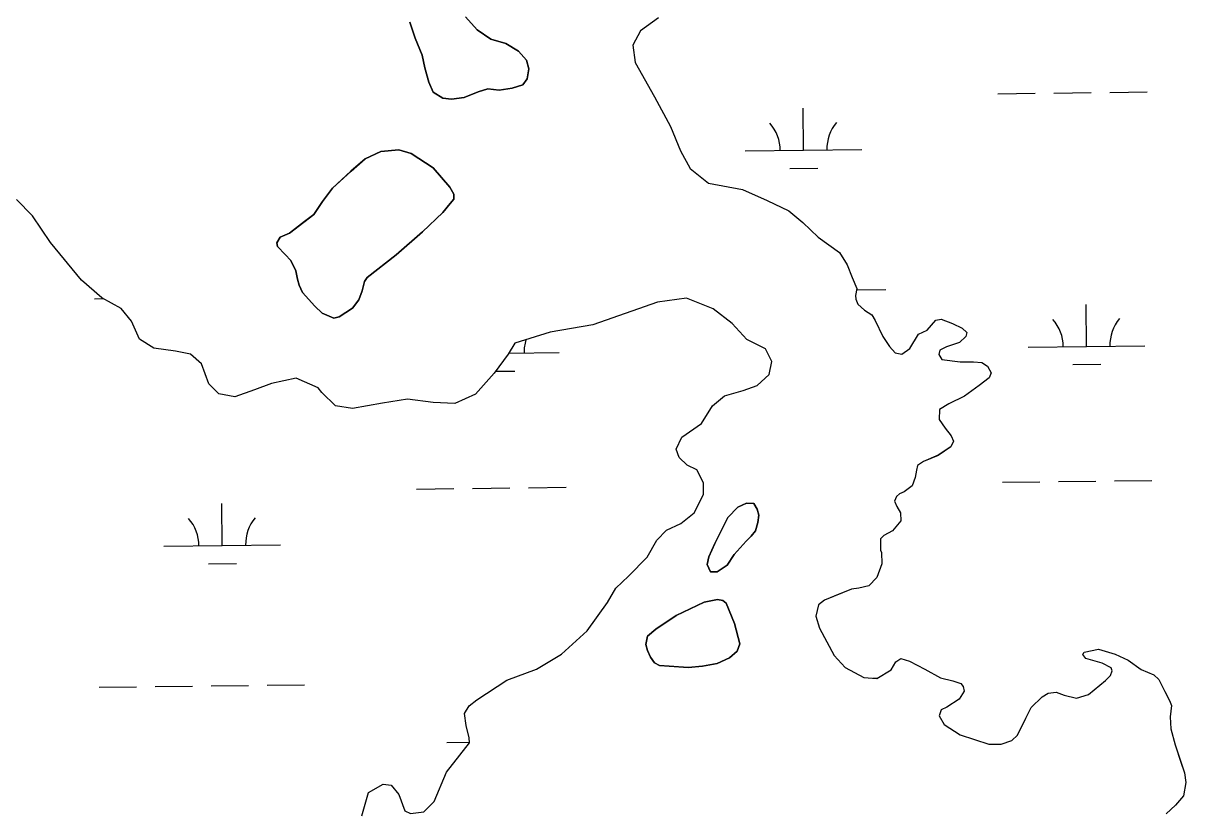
# Model space of a CAD drawing. Extents: x 3684037 to 3722149, y 433263 to 459021.
# Drawn here: x 3690058 to 3691054, y 451726 to 452403 of the extents above; entities that cross this region are included whole.
import ezdxf

# ---------------------------------------------------------------- set-up
doc = ezdxf.new("R2010")
doc.units = 0
doc.layers.add('V-TOPO-SHOR', color=7, linetype='Continuous')
doc.layers.add('V-WETL-SWMP', color=7, linetype='Continuous')

msp = doc.modelspace()

# ---------------------------------------------------------------- linework, layer by layer
at = {"layer": 'V-TOPO-SHOR'}
for points in [[(3690388.72, 452404.14), (3690393.53, 452390.45), (3690399.3, 452375.83), (3690401.74, 452364.97), (3690405.12, 452352.69), (3690408.96, 452344.2), (3690417.04, 452339.04), (3690424.61, 452338.15), (3690435.48, 452339.63), (3690447.27, 452344.44), (3690455.77, 452346.86), (3690465.24, 452345.97), (3690476.58, 452347.46), (3690485.55, 452350.35), (3690489.3, 452355.58), (3690490.67, 452364.1), (3690488.73, 452371.66), (3690482.06, 452379.19), (3690471.14, 452385.74), (3690458.34, 452389.45), (3690446.47, 452397.41), (3690436.46, 452408.7)], [(3690601.87, 452407.87), (3690586.4, 452396.53), (3690579.87, 452384.26), (3690581.95, 452369.4), (3690598.33, 452340.08), (3690612.04, 452314.71), (3690620.77, 452293.94), (3690629.13, 452278.79), (3690644.74, 452266.33), (3690673.86, 452260.89), (3690695.08, 452251.44), (3690713.65, 452242.63), (3690725.61, 452232.46), (3690738.58, 452219.98), (3690756.85, 452206.87), (3690763.52, 452196.33)], [(3690352.25, 452185.38), (3690377.2, 452204.93), (3690399.78, 452224.47), (3690417.18, 452241.13), (3690423.28, 452248.74), (3690426.57, 452252.55), (3690426.54, 452256.8), (3690423.19, 452262.93), (3690408.9, 452279.4), (3690389.9, 452291.57), (3690379.47, 452294.82), (3690363.87, 452293.3), (3690350.67, 452287.07), (3690338.43, 452276.59), (3690322.45, 452261.82), (3690314, 452250.42), (3690306.5, 452239.49), (3690298.5, 452233.29), (3690285.79, 452223.28), (3690277.77, 452219.92), (3690274.97, 452215.17), (3690275.46, 452211.86), (3690282.12, 452205.28), (3690286.89, 452200.11), (3690291.2, 452191.15), (3690292.66, 452184.06), (3690294.12, 452178.87), (3690296.99, 452172.74), (3690307.47, 452160.98), (3690313.66, 452154.87), (3690323.62, 452150.67), (3690328.34, 452151.65), (3690339.65, 452159.29), (3690345.28, 452166.42), (3690348.07, 452174), (3690349.91, 452182.06), (3690352.25, 452185.38)], [(3690634.72, 452020.65), (3690626.43, 452024.9), (3690619.44, 452031.47), (3690617.08, 452038.39), (3690621.98, 452048.67), (3690638.76, 452060.35), (3690648.26, 452075.61), (3690658.45, 452084.27), (3690674.29, 452088.67), (3690686.49, 452093.04), (3690696.68, 452102.36), (3690698.92, 452113.62), (3690693.57, 452124.49), (3690677.65, 452132.32), (3690665, 452146.13), (3690648.72, 452158.59), (3690625.86, 452167.7), (3690601.09, 452164.24), (3690578.99, 452156.5), (3690545.67, 452145.05), (3690509.02, 452138.54), (3690478.67, 452129.09), (3690473.11, 452119.8), (3690460.98, 452103.52), (3690445.22, 452085.58), (3690427.42, 452077.53), (3690408.91, 452078.41), (3690386.74, 452081.24), (3690365.28, 452077.8), (3690339.85, 452073.34), (3690325.29, 452075.56), (3690313.32, 452087.06), (3690310.32, 452091.01), (3690291.43, 452099.15), (3690270.3, 452094.72), (3690255.79, 452089.34), (3690238.97, 452083.29), (3690225.07, 452085.84), (3690216.75, 452094.38), (3690210.36, 452111.54), (3690201.05, 452119.74), (3690188.14, 452122.3), (3690169.62, 452124.83), (3690157.34, 452132.69), (3690150.3, 452148.18), (3690141.64, 452159.03), (3690125.05, 452168.18), (3690107.43, 452183.28), (3690081.12, 452215.51), (3690065.44, 452238.22), (3690051.79, 452252.35)], [(3690763.52, 452196.33), (3690767.89, 452185.45), (3690771.92, 452175.89), (3690770.63, 452169.93), (3690770.98, 452166.96), (3690772.66, 452162.67), (3690778.31, 452157.42), (3690784.62, 452153.49), (3690787.63, 452148.55), (3690793.99, 452135.04), (3690799.66, 452126.48), (3690804.66, 452120.89), (3690810.28, 452119.94), (3690817.2, 452124.61), (3690824.72, 452136.89), (3690831.97, 452140.24), (3690839.52, 452148.88), (3690844.14, 452149.9), (3690853.75, 452145.99), (3690862.04, 452142.08), (3690866.03, 452138.47), (3690865.06, 452134.83), (3690859.81, 452129.83), (3690848.59, 452126.13), (3690842.99, 452123.12), (3690842.02, 452119.47), (3690844.69, 452115.2), (3690860.24, 452113.31), (3690871.81, 452113.38), (3690878.76, 452112.76), (3690883.73, 452109.49), (3690886.75, 452103.89), (3690885.12, 452099.58), (3690876.57, 452092.92), (3690864.06, 452083.91), (3690850.55, 452077.22), (3690842.65, 452072.54), (3690842.37, 452063.94), (3690847.38, 452056.37), (3690852.71, 452049.79), (3690854.72, 452045.18), (3690852.43, 452040.54), (3690841.57, 452033.2), (3690829.04, 452027.83), (3690823.78, 452024.49), (3690822.81, 452020.51), (3690821.86, 452014.23), (3690819.26, 452006.94), (3690812.35, 452001.94), (3690808.39, 452000.26), (3690805.76, 451997.93), (3690804.13, 451993.95), (3690806.15, 451989.34), (3690809.15, 451984.07), (3690809.53, 451977.13), (3690802.31, 451968.49), (3690795.06, 451964.47), (3690792.1, 451961.81), (3690792.17, 451951.89), (3690792.84, 451949.92), (3690793.23, 451940.33), (3690789.01, 451928.73), (3690782.11, 451921.42), (3690773.53, 451919.38), (3690767.25, 451918.68), (3690757.36, 451914.65), (3690744.17, 451909.28), (3690738.91, 451905.28), (3690736.66, 451895.35), (3690739.7, 451885.12), (3690752.41, 451861.73), (3690761.73, 451851.54), (3690777.65, 451843.05), (3690788.89, 451842.13), (3690801.08, 451849.48), (3690805.33, 451856.44), (3690809.61, 451859.11), (3690816.9, 451856.85), (3690830.16, 451849.99), (3690843.43, 451842.8), (3690854.03, 451840.22), (3690860.98, 451837.95), (3690862.98, 451835.32), (3690863.67, 451831.36), (3690859.42, 451824.39), (3690848.88, 451817.71), (3690843.93, 451815.37), (3690842.31, 451810.07), (3690846.66, 451802.82), (3690860.27, 451793.98), (3690884.78, 451785.87), (3690895.36, 451785.94), (3690904.59, 451788.97), (3690909.52, 451793.63), (3690916.7, 451808.22), (3690921.27, 451817.18), (3690930.47, 451826.49), (3690935.74, 451829.5), (3690942.68, 451830.53), (3690949.31, 451827.93), (3690959.9, 451825.35)], [(3690347.66, 451724.64), (3690353.49, 451744.52), (3690366.01, 451751.54), (3690372.95, 451750.92), (3690379.29, 451742.69), (3690384.66, 451728.84), (3690389.31, 451726.56), (3690400.87, 451727.96), (3690409.73, 451736.93), (3690420.16, 451761.79), (3690431.64, 451776.41), (3690439.83, 451787.04), (3690439.8, 451791.34), (3690437.09, 451801.9), (3690435.71, 451812.14), (3690439.63, 451818.77), (3690446.21, 451823.77), (3690471.89, 451840.79), (3690497.28, 451850.21), (3690518.69, 451862.91), (3690540.71, 451882.88), (3690558.08, 451907.12), (3690565.27, 451919.39), (3690576.12, 451929.71), (3690592.21, 451946.01), (3690600.39, 451960.61), (3690608.59, 451969.25), (3690621.12, 451974.95), (3690632.3, 451983.95), (3690640.47, 451999.53), (3690640.41, 452009.78), (3690634.72, 452020.65)], [(3690666.74, 451948.24), (3690677.07, 451959.65), (3690681.29, 451963.93), (3690685.04, 451968.68), (3690686.89, 451975.78), (3690687.8, 451981.92), (3690686.35, 451987.12), (3690683.48, 451991.82), (3690677.33, 451992.26), (3690669.79, 451988.9), (3690661.34, 451979.87), (3690650.14, 451957.59), (3690645.01, 451946.21), (3690643.64, 451939.59), (3690646.51, 451933.46), (3690652.18, 451933.5), (3690660.65, 451939.22), (3690666.74, 451948.24)], [(3690602.59, 451853.32), (3690615.36, 451852.45), (3690627.18, 451851.58), (3690639.46, 451852.6), (3690652.2, 451855.05), (3690662.57, 451859.84), (3690669.15, 451865.55), (3690671.48, 451871.71), (3690667.11, 451889.17), (3690659.91, 451906.61), (3690657.06, 451908.95), (3690652.33, 451909.87), (3690641.01, 451907.43), (3690616.98, 451895.94), (3690599.56, 451884.49), (3690592.51, 451878.3), (3690591.14, 451871.2), (3690592.59, 451866.01), (3690594.98, 451860.36), (3690598.32, 451855.65), (3690602.59, 451853.32)], [(3690959.9, 451825.35), (3690970.13, 451828.39), (3690984.93, 451840.38), (3690989.2, 451844.71), (3690990.5, 451848.68), (3690989.82, 451851.32), (3690981.86, 451855.24), (3690967.95, 451859.12), (3690965.28, 451862.74), (3690966.6, 451864.73), (3690978.81, 451867.12), (3690993.05, 451862.91), (3691004.32, 451857.7), (3691015.28, 451849.83), (3691026.22, 451845.27), (3691030.54, 451841.33), (3691035.56, 451831.12), (3691039.58, 451823.21), (3691041.26, 451818.92), (3691040.33, 451809.33), (3691040.72, 451799.08), (3691044.45, 451785.22), (3691049.5, 451770.38), (3691052.53, 451761.47), (3691053.57, 451753.22), (3691051.66, 451741.63), (3691044.77, 451733.66), (3691036.88, 451726.34)]]:
    msp.add_lwpolyline(points, dxfattribs=at)
at = {"layer": 'V-WETL-SWMP'}
for p, q in [((3690601.87, 452407.87), (3690586.4, 452396.53)), ((3690586.4, 452396.53), (3690579.87, 452384.26)), ((3690579.87, 452384.26), (3690581.95, 452369.4)), ((3690581.95, 452369.4), (3690598.33, 452340.08)), ((3690892.65, 452342.82), (3690924.65, 452343.2)), ((3690940.64, 452343.38), (3690972.64, 452343.75)), ((3690988.64, 452343.94), (3691020.64, 452344.31)), ((3690598.33, 452340.08), (3690612.04, 452314.71)), ((3690726.14, 452294.45), (3690725.72, 452330.45)), ((3690612.04, 452314.71), (3690620.77, 452293.94)), ((3690620.77, 452293.94), (3690629.13, 452278.79)), ((3690676.14, 452293.87), (3690776.13, 452295.03)), ((3690629.13, 452278.79), (3690644.74, 452266.33)), ((3690714.32, 452278.88), (3690738.31, 452279.16)), ((3690644.74, 452266.33), (3690673.86, 452260.89)), ((3690065.44, 452238.22), (3690051.8, 452252.35)), ((3690673.86, 452260.89), (3690695.08, 452251.44)), ((3690695.08, 452251.44), (3690713.65, 452242.63)), ((3690713.65, 452242.63), (3690725.61, 452232.46)), ((3690081.12, 452215.51), (3690065.44, 452238.22)), ((3690725.61, 452232.46), (3690738.58, 452219.98)), ((3690107.43, 452183.28), (3690081.12, 452215.51)), ((3690738.58, 452219.98), (3690756.85, 452206.87)), ((3690756.85, 452206.87), (3690763.52, 452196.33)), ((3690763.52, 452196.33), (3690767.89, 452185.45)), ((3690125.05, 452168.18), (3690107.43, 452183.28)), ((3690767.89, 452185.45), (3690771.92, 452175.89)), ((3690771.92, 452175.89), (3690770.63, 452169.93)), ((3690771.7, 452174.9), (3690796.68, 452175.19)), ((3690118.82, 452167.31), (3690126.48, 452167.4)), ((3690141.64, 452159.03), (3690125.05, 452168.18)), ((3690601.09, 452164.24), (3690578.99, 452156.5)), ((3690625.86, 452167.7), (3690601.09, 452164.24)), ((3690648.72, 452158.59), (3690625.86, 452167.7)), ((3690770.63, 452169.93), (3690770.98, 452166.96)), ((3690770.98, 452166.96), (3690772.66, 452162.67)), ((3690772.66, 452162.67), (3690778.31, 452157.42)), ((3690968.58, 452126.45), (3690968.16, 452162.45)), ((3690150.3, 452148.18), (3690141.64, 452159.03)), ((3690578.99, 452156.5), (3690545.67, 452145.05)), ((3690665, 452146.13), (3690648.72, 452158.59)), ((3690778.31, 452157.42), (3690784.62, 452153.49)), ((3690784.62, 452153.49), (3690787.63, 452148.55)), ((3690157.34, 452132.69), (3690150.3, 452148.18)), ((3690545.67, 452145.05), (3690509.02, 452138.54)), ((3690677.65, 452132.32), (3690665, 452146.13)), ((3690787.63, 452148.55), (3690793.99, 452135.04)), ((3690831.97, 452140.24), (3690839.52, 452148.88)), ((3690839.52, 452148.88), (3690844.14, 452149.9)), ((3690844.14, 452149.9), (3690853.75, 452145.99)), ((3690853.75, 452145.99), (3690862.04, 452142.08)), ((3690169.62, 452124.83), (3690157.34, 452132.69)), ((3690509.02, 452138.54), (3690478.67, 452129.09)), ((3690693.57, 452124.49), (3690677.65, 452132.32)), ((3690793.99, 452135.04), (3690799.66, 452126.48)), ((3690817.2, 452124.61), (3690824.72, 452136.89)), ((3690824.72, 452136.89), (3690831.97, 452140.24)), ((3690865.06, 452134.83), (3690859.81, 452129.83)), ((3690862.04, 452142.08), (3690866.03, 452138.47)), ((3690866.03, 452138.47), (3690865.06, 452134.83)), ((3690188.14, 452122.3), (3690169.62, 452124.83)), ((3690478.67, 452129.09), (3690473.11, 452119.8)), ((3690698.92, 452113.62), (3690693.57, 452124.49)), ((3690799.66, 452126.48), (3690804.66, 452120.89)), ((3690810.28, 452119.94), (3690817.2, 452124.61)), ((3690842.99, 452123.12), (3690842.02, 452119.47)), ((3690848.59, 452126.13), (3690842.99, 452123.12)), ((3690859.81, 452129.83), (3690848.59, 452126.13)), ((3690918.58, 452125.87), (3691018.58, 452127.03)), ((3690201.05, 452119.74), (3690188.14, 452122.3)), ((3690210.36, 452111.53), (3690201.05, 452119.74)), ((3690473.11, 452119.8), (3690460.98, 452103.52)), ((3690473.64, 452120.69), (3690516.7, 452121.19)), ((3690696.68, 452102.36), (3690698.92, 452113.62)), ((3690804.66, 452120.89), (3690810.28, 452119.94)), ((3690842.02, 452119.47), (3690844.69, 452115.19)), ((3690844.69, 452115.19), (3690860.24, 452113.31)), ((3690860.24, 452113.31), (3690871.81, 452113.38)), ((3690871.81, 452113.38), (3690878.76, 452112.76)), ((3690878.76, 452112.76), (3690883.73, 452109.49)), ((3690216.75, 452094.38), (3690210.36, 452111.53)), ((3690460.98, 452103.52), (3690445.22, 452085.57)), ((3690462.17, 452105.12), (3690478.88, 452105.32)), ((3690883.73, 452109.49), (3690886.75, 452103.89)), ((3690886.75, 452103.89), (3690885.12, 452099.58)), ((3690956.76, 452110.88), (3690980.76, 452111.16)), ((3690225.07, 452085.84), (3690216.75, 452094.38)), ((3690270.3, 452094.72), (3690255.79, 452089.34)), ((3690291.43, 452099.15), (3690270.3, 452094.72)), ((3690310.32, 452091.01), (3690291.43, 452099.15)), ((3690674.29, 452088.67), (3690686.49, 452093.04)), ((3690686.49, 452093.04), (3690696.68, 452102.36)), ((3690876.57, 452092.92), (3690864.06, 452083.91)), ((3690885.12, 452099.58), (3690876.57, 452092.92)), ((3690238.97, 452083.29), (3690225.07, 452085.84)), ((3690255.79, 452089.34), (3690238.97, 452083.29)), ((3690313.32, 452087.06), (3690310.32, 452091.01)), ((3690325.29, 452075.56), (3690313.32, 452087.06)), ((3690445.22, 452085.57), (3690427.42, 452077.53)), ((3690648.25, 452075.61), (3690658.45, 452084.27)), ((3690658.45, 452084.27), (3690674.29, 452088.67)), ((3690864.06, 452083.91), (3690850.55, 452077.22)), ((3690339.85, 452073.34), (3690325.29, 452075.56)), ((3690365.28, 452077.8), (3690339.85, 452073.34)), ((3690386.74, 452081.24), (3690365.28, 452077.8)), ((3690408.91, 452078.4), (3690386.74, 452081.24)), ((3690427.42, 452077.53), (3690408.91, 452078.4)), ((3690638.76, 452060.35), (3690648.25, 452075.61)), ((3690850.55, 452077.22), (3690842.65, 452072.54)), ((3690842.65, 452072.54), (3690842.37, 452063.94)), ((3690842.37, 452063.94), (3690847.38, 452056.37)), ((3690621.98, 452048.67), (3690638.76, 452060.35)), ((3690847.38, 452056.37), (3690852.71, 452049.79)), ((3690617.09, 452038.39), (3690621.98, 452048.67)), ((3690854.72, 452045.18), (3690852.43, 452040.54)), ((3690852.71, 452049.79), (3690854.72, 452045.18)), ((3690619.44, 452031.47), (3690617.09, 452038.39)), ((3690841.57, 452033.19), (3690829.04, 452027.83)), ((3690852.43, 452040.54), (3690841.57, 452033.19)), ((3690626.43, 452024.9), (3690619.44, 452031.47)), ((3690634.72, 452020.65), (3690626.43, 452024.9)), ((3690823.78, 452024.49), (3690822.81, 452020.51)), ((3690829.04, 452027.83), (3690823.78, 452024.49)), ((3690640.4, 452009.78), (3690634.72, 452020.65)), ((3690821.86, 452014.23), (3690819.26, 452006.94)), ((3690822.81, 452020.51), (3690821.86, 452014.23)), ((3690394.64, 452004.33), (3690426.64, 452004.7)), ((3690442.64, 452004.89), (3690474.64, 452005.26)), ((3690490.64, 452005.45), (3690522.64, 452005.82)), ((3690640.47, 451999.53), (3690640.4, 452009.78)), ((3690819.26, 452006.94), (3690812.35, 452001.94)), ((3690896.52, 452010.17), (3690928.52, 452010.54)), ((3690944.52, 452010.73), (3690976.51, 452011.1)), ((3690992.51, 452011.29), (3691024.51, 452011.66)), ((3690632.3, 451983.95), (3690640.47, 451999.53)), ((3690805.76, 451997.93), (3690804.13, 451993.95)), ((3690804.13, 451993.95), (3690806.15, 451989.34)), ((3690808.39, 452000.26), (3690805.76, 451997.93)), ((3690812.35, 452001.94), (3690808.39, 452000.26)), ((3690228.13, 451955.96), (3690227.71, 451991.96)), ((3690621.12, 451974.95), (3690632.3, 451983.95)), ((3690806.15, 451989.34), (3690809.15, 451984.07)), ((3690809.15, 451984.07), (3690809.53, 451977.13)), ((3690608.59, 451969.25), (3690621.12, 451974.95)), ((3690809.53, 451977.13), (3690802.31, 451968.49)), ((3690600.39, 451960.61), (3690608.59, 451969.25)), ((3690795.06, 451964.47), (3690792.11, 451961.81)), ((3690802.31, 451968.49), (3690795.06, 451964.47)), ((3690178.14, 451955.38), (3690278.13, 451956.54)), ((3690592.21, 451946.01), (3690600.39, 451960.61)), ((3690792.11, 451961.81), (3690792.17, 451951.89)), ((3690576.12, 451929.71), (3690592.21, 451946.01)), ((3690792.17, 451951.89), (3690792.84, 451949.92)), ((3690792.84, 451949.92), (3690793.23, 451940.33)), ((3690216.31, 451940.39), (3690240.31, 451940.67)), ((3690793.23, 451940.33), (3690789.01, 451928.73)), ((3690565.27, 451919.39), (3690576.12, 451929.71)), ((3690789.01, 451928.73), (3690782.11, 451921.42)), ((3690558.08, 451907.12), (3690565.27, 451919.39)), ((3690767.25, 451918.68), (3690744.17, 451909.28)), ((3690773.53, 451919.38), (3690767.25, 451918.68)), ((3690782.11, 451921.42), (3690773.53, 451919.38)), ((3690540.71, 451882.88), (3690558.08, 451907.12)), ((3690738.91, 451905.28), (3690736.66, 451895.35)), ((3690744.17, 451909.28), (3690738.91, 451905.28)), ((3690736.66, 451895.35), (3690739.7, 451885.12)), ((3690739.7, 451885.12), (3690752.41, 451861.73)), ((3690518.69, 451862.91), (3690540.71, 451882.88)), ((3690965.28, 451862.74), (3690966.59, 451864.73)), ((3690966.59, 451864.73), (3690978.81, 451867.12)), ((3690978.81, 451867.12), (3690993.05, 451862.91)), ((3690497.28, 451850.21), (3690518.69, 451862.91)), ((3690752.41, 451861.73), (3690761.73, 451851.54)), ((3690801.08, 451849.48), (3690805.33, 451856.44)), ((3690805.33, 451856.44), (3690809.61, 451859.11)), ((3690809.61, 451859.11), (3690816.9, 451856.85)), ((3690816.9, 451856.85), (3690830.16, 451849.99)), ((3690967.95, 451859.12), (3690965.28, 451862.74)), ((3690981.86, 451855.24), (3690967.95, 451859.12)), ((3690989.82, 451851.32), (3690981.86, 451855.24)), ((3690993.05, 451862.91), (3691004.32, 451857.7)), ((3691004.32, 451857.7), (3691015.28, 451849.83)), ((3690471.89, 451840.79), (3690497.28, 451850.21)), ((3690761.73, 451851.54), (3690777.65, 451843.05)), ((3690788.89, 451842.13), (3690801.08, 451849.48)), ((3690830.16, 451849.99), (3690843.43, 451842.8)), ((3690984.93, 451840.38), (3690989.2, 451844.71)), ((3690989.2, 451844.71), (3690990.5, 451848.68)), ((3690990.5, 451848.68), (3690989.82, 451851.32)), ((3691015.28, 451849.83), (3691026.22, 451845.27)), ((3691026.22, 451845.27), (3691030.54, 451841.33)), ((3690122.69, 451834.65), (3690154.69, 451835.03)), ((3690170.69, 451835.21), (3690202.69, 451835.59)), ((3690218.69, 451835.77), (3690250.68, 451836.14)), ((3690266.68, 451836.33), (3690298.68, 451836.7)), ((3690446.21, 451823.77), (3690471.89, 451840.79)), ((3690777.65, 451843.05), (3690788.89, 451842.13)), ((3690785.89, 451842.37), (3690789.37, 451842.41)), ((3690843.43, 451842.8), (3690854.03, 451840.22)), ((3690854.03, 451840.22), (3690860.98, 451837.95)), ((3690860.98, 451837.95), (3690862.98, 451835.32)), ((3690862.98, 451835.32), (3690863.67, 451831.36)), ((3690970.13, 451828.39), (3690984.93, 451840.38)), ((3691030.54, 451841.33), (3691035.56, 451831.12)), ((3690439.63, 451818.77), (3690446.21, 451823.77)), ((3690859.41, 451824.39), (3690848.88, 451817.71)), ((3690863.67, 451831.36), (3690859.41, 451824.39)), ((3690921.27, 451817.18), (3690930.47, 451826.49)), ((3690930.47, 451826.49), (3690935.74, 451829.5)), ((3690935.74, 451829.5), (3690942.68, 451830.53)), ((3690942.68, 451830.53), (3690949.31, 451827.93)), ((3690949.31, 451827.93), (3690959.9, 451825.35)), ((3690959.9, 451825.35), (3690970.13, 451828.39)), ((3691035.56, 451831.12), (3691039.58, 451823.21)), ((3690435.71, 451812.14), (3690439.63, 451818.77)), ((3690843.93, 451815.37), (3690842.31, 451810.07)), ((3690848.88, 451817.71), (3690843.93, 451815.37)), ((3690916.7, 451808.22), (3690921.27, 451817.18)), ((3691039.58, 451823.21), (3691041.26, 451818.92)), ((3691041.26, 451818.92), (3691040.33, 451809.33)), ((3690437.09, 451801.9), (3690435.71, 451812.14)), ((3690842.31, 451810.07), (3690846.66, 451802.82)), ((3690909.52, 451793.63), (3690916.7, 451808.22)), ((3691040.33, 451809.33), (3691040.72, 451799.08)), ((3690439.8, 451791.34), (3690437.09, 451801.9)), ((3690846.66, 451802.82), (3690860.27, 451793.98)), ((3690860.27, 451793.98), (3690884.78, 451785.87)), ((3691040.72, 451799.08), (3691044.45, 451785.22)), ((3690420.58, 451787.38), (3690439.83, 451787.6)), ((3690431.63, 451776.41), (3690439.83, 451787.04)), ((3690439.83, 451787.04), (3690439.8, 451791.34)), ((3690884.78, 451785.87), (3690895.36, 451785.94)), ((3690895.36, 451785.94), (3690904.59, 451788.97)), ((3690904.59, 451788.97), (3690909.52, 451793.63)), ((3691044.45, 451785.22), (3691052.53, 451761.47)), ((3690420.16, 451761.79), (3690431.63, 451776.41)), ((3690409.73, 451736.93), (3690420.16, 451761.79)), ((3691052.53, 451761.47), (3691053.57, 451753.22)), ((3690347.66, 451724.64), (3690353.49, 451744.52)), ((3690353.49, 451744.52), (3690366.01, 451751.54)), ((3690366.01, 451751.54), (3690372.95, 451750.92)), ((3690372.95, 451750.92), (3690379.29, 451742.69)), ((3691053.57, 451753.22), (3691051.66, 451741.63)), ((3690379.29, 451742.69), (3690384.66, 451728.84)), ((3690400.86, 451727.95), (3690409.73, 451736.93)), ((3691051.66, 451741.63), (3691044.77, 451733.66)), ((3690384.66, 451728.84), (3690389.3, 451726.56)), ((3690389.3, 451726.56), (3690400.86, 451727.95)), ((3691044.77, 451733.66), (3691036.88, 451726.34))]:
    msp.add_line(p, q, dxfattribs=at)
msp.add_lwpolyline([(3690436.46, 452408.7), (3690446.47, 452397.41), (3690458.34, 452389.44), (3690471.14, 452385.74), (3690482.06, 452379.19), (3690488.73, 452371.66), (3690490.67, 452364.1), (3690489.3, 452355.58), (3690485.55, 452350.35), (3690476.58, 452347.46), (3690465.24, 452345.97), (3690455.77, 452346.86), (3690447.27, 452344.44), (3690435.48, 452339.63), (3690424.61, 452338.15), (3690417.04, 452339.04), (3690408.96, 452344.2), (3690405.12, 452352.69), (3690401.74, 452364.96), (3690399.3, 452375.83), (3690393.53, 452390.46), (3690388.72, 452404.14)], dxfattribs=at)
for points in [[(3690352.25, 452185.38), (3690349.91, 452182.06), (3690348.07, 452174), (3690345.28, 452166.42), (3690339.65, 452159.29), (3690328.34, 452151.65), (3690323.62, 452150.67), (3690313.66, 452154.87), (3690307.47, 452160.98), (3690296.99, 452172.74), (3690294.12, 452178.87), (3690292.66, 452184.06), (3690291.2, 452191.15), (3690286.89, 452200.11), (3690282.12, 452205.28), (3690275.46, 452211.86), (3690274.97, 452215.17), (3690277.77, 452219.92), (3690285.79, 452223.28), (3690306.5, 452239.49), (3690314, 452250.42), (3690322.45, 452261.82), (3690338.44, 452276.59), (3690350.67, 452287.07), (3690363.87, 452293.3), (3690379.47, 452294.82), (3690389.9, 452291.57), (3690408.9, 452279.4), (3690423.19, 452262.93), (3690426.54, 452256.8), (3690426.57, 452252.54), (3690423.28, 452248.74), (3690417.18, 452241.13), (3690399.78, 452224.47), (3690377.2, 452204.93)], [(3690666.74, 451948.24), (3690660.65, 451939.22), (3690652.18, 451933.5), (3690646.51, 451933.46), (3690643.64, 451939.59), (3690645.01, 451946.21), (3690650.14, 451957.59), (3690661.34, 451979.87), (3690669.79, 451988.9), (3690677.33, 451992.26), (3690683.48, 451991.82), (3690686.35, 451987.12), (3690687.8, 451981.93), (3690686.89, 451975.78), (3690685.04, 451968.68), (3690681.29, 451963.93), (3690677.07, 451959.65)], [(3690627.18, 451851.58), (3690602.59, 451853.32), (3690598.32, 451855.65), (3690594.99, 451860.36), (3690592.59, 451866.01), (3690591.14, 451871.2), (3690592.51, 451878.3), (3690599.56, 451884.49), (3690616.97, 451895.94), (3690641, 451907.43), (3690652.33, 451909.87), (3690657.06, 451908.95), (3690659.91, 451906.61), (3690667.11, 451889.17), (3690671.48, 451871.71), (3690669.15, 451865.55), (3690662.57, 451859.84), (3690652.2, 451855.04), (3690639.46, 451852.6)]]:
    msp.add_lwpolyline(points, close=True, dxfattribs=at)
for centre, start, end in [((3690670.89, 452294.28), 359.89487, 41.43853), ((3690781.37, 452295.57), 139.89486, 181.43852), ((3690913.33, 452126.28), 359.89487, 41.43853), ((3691023.81, 452127.57), 139.89486, 181.43852), ((3690521.94, 452121.73), 162.93788, 181.43852), ((3690172.89, 451955.79), 359.89487, 41.43853), ((3690283.37, 451957.08), 139.89486, 181.43852)]:
    msp.add_arc(centre, 35.25, start, end, dxfattribs=at)

doc.saveas('drawing.dxf')
